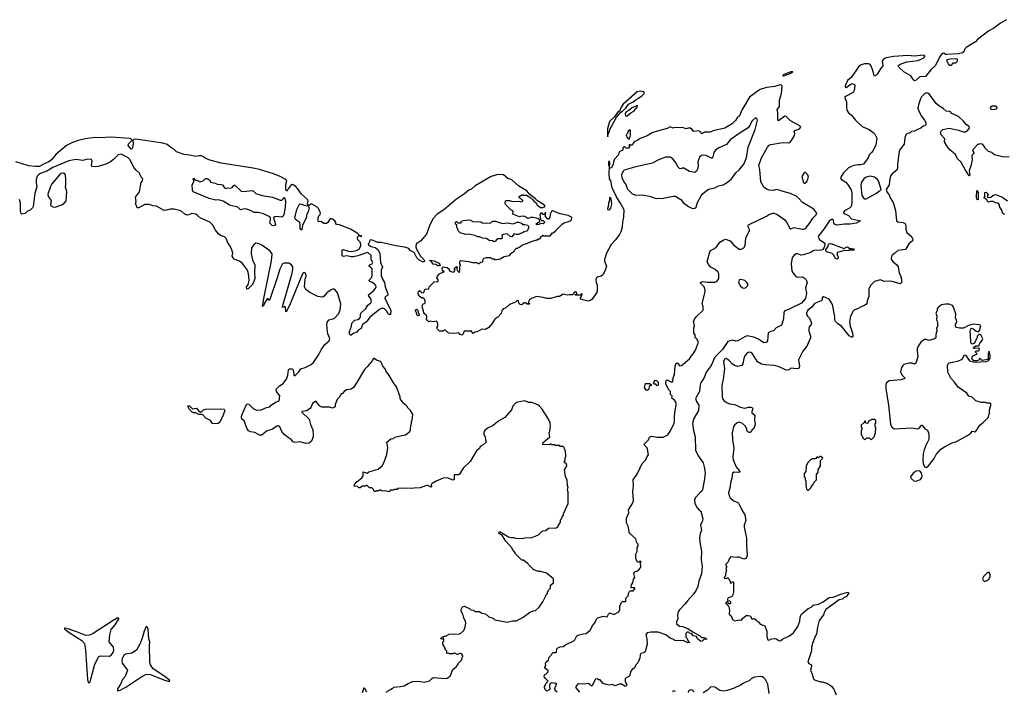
# Model space of a CAD drawing. Extents: x 2220520 to 2384350, y 721165 to 893491.
# Tile 312 of 315: x 2354455 to 2367262, y 866721 to 875465. Entities that reach past the tile are written whole.
import ezdxf

# ---------------------------------------------------------------- set-up
doc = ezdxf.new("R2010")
doc.units = 0

msp = doc.modelspace()

# ---------------------------------------------------------------- linework, layer by layer
at = {"layer": '0CON20XD'}
for points in [[(2367292, 875465), (2367211, 875419), (2367125, 875354), (2367060, 875320), (2366915, 875205), (2366887, 875175), (2366765, 875102), (2366749, 875085), (2366734, 875045), (2366718, 875032), (2366665, 875020), (2366515, 875010), (2366495, 875013), (2366475, 875027), (2366454, 875025), (2366423, 874987), (2366365, 874868), (2366306, 874814), (2366236, 874725), (2366165, 874721), (2366115, 874679), (2366095, 874670), (2366071, 874695), (2366046, 874736), (2365954, 874784), (2365888, 874845), (2365880, 874865), (2365905, 874887), (2365995, 874914), (2366140, 874935), (2366215, 874968), (2366228, 874985), (2366228, 874995), (2366211, 875001), (2366095, 874990), (2366005, 874998), (2365826, 874984), (2365725, 874968), (2365694, 874956), (2365672, 874925), (2365681, 874865), (2365660, 874840), (2365610, 874755), (2365585, 874732), (2365575, 874731), (2365568, 874738), (2365549, 874815), (2365525, 874870), (2365514, 874884), (2365495, 874892), (2365445, 874892), (2365401, 874879), (2365367, 874853), (2365331, 874799), (2365269, 874711), (2365223, 874675), (2365190, 874605), (2365192, 874585), (2365205, 874584), (2365265, 874627), (2365285, 874633), (2365313, 874623), (2365319, 874609), (2365310, 874545), (2365295, 874517), (2365205, 874471), (2365188, 874455), (2365191, 874435), (2365211, 874395), (2365207, 874337), (2365214, 874285), (2365235, 874253), (2365275, 874221), (2365325, 874158), (2365415, 874076), (2365505, 874036), (2365558, 873995), (2365576, 873975), (2365604, 873924), (2365592, 873835), (2365556, 873764), (2365536, 873734), (2365503, 873707), (2365491, 873665), (2365430, 873585), (2365395, 873576), (2365355, 873577), (2365305, 873566), (2365236, 873535), (2365171, 873469), (2365138, 873425), (2365131, 873405), (2365142, 873385), (2365199, 873349), (2365222, 873325), (2365269, 873249), (2365278, 873212), (2365279, 873075), (2365268, 873035), (2365248, 873012), (2365181, 872975), (2365168, 872955), (2365170, 872945), (2365235, 872914), (2365274, 872874), (2365390, 872845), (2365335, 872818), (2365255, 872803), (2365185, 872803), (2365085, 872792), (2365053, 872805), (2365046, 872815), (2365040, 872855), (2365028, 872865), (2365012, 872865), (2364985, 872844), (2364915, 872737), (2364848, 872655), (2364842, 872635), (2364856, 872605), (2364927, 872555), (2364922, 872515), (2364904, 872475), (2364875, 872465), (2364785, 872458), (2364735, 872431), (2364645, 872405), (2364615, 872401), (2364575, 872416), (2364555, 872416), (2364534, 872405), (2364503, 872367), (2364488, 872285), (2364500, 872190), (2364527, 872147), (2364551, 872121), (2364575, 872114), (2364636, 872116), (2364662, 872102), (2364685, 872077), (2364698, 872045), (2364678, 871972), (2364690, 871905), (2364674, 871836), (2364626, 871775), (2364455, 871694), (2364409, 871675), (2364393, 871657), (2364391, 871569), (2364362, 871488), (2364295, 871454), (2364260, 871415), (2364225, 871407), (2364192, 871388), (2364183, 871285), (2364165, 871264), (2364135, 871258), (2364065, 871306), (2364005, 871330), (2363915, 871350), (2363885, 871338), (2363795, 871284), (2363770, 871280), (2363725, 871294), (2363664, 871276), (2363595, 871171), (2363497, 871073), (2363447, 870963), (2363386, 870875), (2363355, 870792), (2363315, 870740), (2363304, 870706), (2363297, 870623), (2363247, 870535), (2363258, 870495), (2363288, 870448), (2363284, 870375), (2363224, 870275), (2363207, 870207), (2363218, 870115), (2363240, 870035), (2363245, 869862), (2363278, 869788), (2363344, 869695), (2363360, 869645), (2363370, 869570), (2363364, 869486), (2363337, 869343), (2363326, 869325), (2363305, 869310), (2363245, 869246), (2363232, 869215), (2363237, 869165), (2363265, 869109), (2363295, 869076), (2363313, 869065), (2363342, 868965), (2363338, 868942), (2363312, 868885), (2363324, 868815), (2363305, 868775), (2363297, 868715), (2363304, 868635), (2363322, 868545), (2363320, 868435), (2363331, 868345), (2363325, 868250), (2363289, 868155), (2363277, 868085), (2363255, 868039), (2363215, 867982), (2363139, 867901), (2363105, 867854), (2363036, 867784), (2363019, 867755), (2363012, 867715), (2363017, 867665), (2363000, 867625), (2363000, 867600), (2363035, 867570), (2363075, 867563), (2363145, 867537), (2363215, 867490), (2363295, 867447), (2363325, 867420), (2363355, 867422), (2363385, 867408), (2363390, 867395), (2363375, 867400), (2363353, 867397), (2363330, 867375), (2363315, 867372), (2363272, 867405), (2363257, 867437), (2363215, 867442), (2363198, 867468), (2363168, 867478), (2363155, 867490), (2363135, 867490), (2363120, 867475), (2363120, 867425), (2363138, 867408), (2363150, 867375), (2363170, 867355), (2363146, 867354), (2363085, 867381), (2362995, 867378), (2362975, 867383), (2362951, 867401), (2362917, 867415), (2362858, 867458), (2362760, 867490), (2362665, 867491), (2362616, 867484), (2362600, 867455), (2362612, 867405), (2362616, 867335), (2362592, 867235), (2362575, 867221), (2362532, 867215), (2362524, 867196), (2362522, 867155), (2362497, 867093), (2362468, 867065), (2362452, 867025), (2362420, 867005)], [(2366565, 874870), (2366555, 874870), (2366535, 874890), (2366515, 874930), (2366518, 874945), (2366555, 874956), (2366625, 874960), (2366650, 874955), (2366648, 874922), (2366625, 874900), (2366592, 874898), (2366565, 874870)], [(2364395, 874734), (2364477, 874765), (2364512, 874785), (2364483, 874785), (2364407, 874755), (2364384, 874745), (2364383, 874735), (2364395, 874734)], [(2361445, 866710), (2361422, 866732), (2361420, 866755), (2361410, 866765), (2361427, 866783), (2361432, 866808), (2361440, 866815), (2361425, 866830), (2361418, 866822), (2361375, 866830), (2361357, 866823), (2361348, 866795), (2361350, 866745), (2361312, 866722), (2361290, 866745), (2361290, 866755), (2361280, 866765), (2361280, 866785), (2361290, 866795), (2361302, 866828), (2361330, 866855), (2361300, 866885), (2361280, 866895), (2361278, 866925), (2361285, 866940), (2361300, 866945), (2361317, 866963), (2361328, 866975), (2361328, 866988), (2361280, 867025), (2361300, 867055), (2361292, 867085), (2361302, 867105), (2361333, 867127), (2361344, 867165), (2361368, 867192), (2361375, 867208), (2361395, 867228), (2361433, 867227), (2361438, 867232), (2361442, 867275), (2361453, 867287), (2361485, 867300), (2361526, 867304), (2361555, 867327), (2361661, 867379), (2361677, 867393), (2361703, 867445), (2361715, 867452), (2361785, 867470), (2361825, 867473), (2361874, 867516), (2361905, 867575), (2361946, 867624), (2361955, 867658), (2361975, 867678), (2362045, 867698), (2362095, 867690), (2362112, 867725), (2362125, 867737), (2362145, 867737), (2362185, 867722), (2362246, 867754), (2362263, 867785), (2362263, 867825), (2362277, 867873), (2362295, 867890), (2362338, 867892), (2362340, 867935), (2362370, 867965), (2362373, 867995), (2362385, 868020), (2362395, 868030), (2362435, 868030), (2362458, 868055), (2362455, 868070), (2362415, 868070), (2362410, 868075), (2362414, 868106), (2362432, 868135), (2362438, 868182), (2362458, 868205), (2362442, 868255), (2362450, 868275), (2362492, 868288), (2362510, 868305), (2362532, 868338), (2362530, 868395), (2362540, 868405), (2362525, 868420), (2362508, 868402), (2362495, 868400), (2362468, 868445), (2362470, 868505), (2362488, 868542), (2362487, 868593), (2362500, 868615), (2362500, 868635), (2362483, 868655), (2362468, 868708), (2362385, 868782), (2362370, 868870), (2362348, 868915), (2362349, 868975), (2362376, 869045), (2362372, 869085), (2362425, 869165), (2362438, 869202), (2362431, 869325), (2362437, 869395), (2362434, 869475), (2362492, 869555), (2362553, 869685), (2362598, 869735), (2362615, 869780), (2362632, 869798), (2362622, 869875), (2362612, 869895), (2362574, 869936), (2362633, 869997), (2362649, 870031), (2362675, 870041), (2362745, 870029), (2362825, 870030), (2362885, 870059), (2362917, 870103), (2362967, 870213), (2362974, 870246), (2362972, 870305), (2362980, 870375), (2362994, 870445), (2362992, 870475), (2362970, 870510), (2362938, 870538), (2362940, 870565), (2362920, 870585), (2362920, 870625), (2362900, 870645), (2362863, 870713), (2362858, 870725), (2362858, 870752), (2362863, 870767), (2362875, 870778), (2362935, 870747), (2362952, 870755), (2362954, 870804), (2362972, 870845), (2362979, 870955), (2362993, 870995), (2363015, 870994), (2363037, 870957), (2363065, 870965), (2363169, 871051), (2363187, 871085), (2363216, 871114), (2363247, 871163), (2363284, 871265), (2363260, 871315), (2363242, 871325), (2363242, 871362), (2363223, 871385), (2363222, 871455), (2363230, 871475), (2363227, 871505), (2363218, 871535), (2363232, 871565), (2363252, 871595), (2363343, 871685), (2363343, 871725), (2363330, 871770), (2363368, 871905), (2363373, 871945), (2363358, 871985), (2363310, 872035), (2363312, 872045), (2363335, 872058), (2363395, 872048), (2363495, 872046), (2363525, 872060), (2363548, 872095), (2363548, 872155), (2363535, 872184), (2363501, 872211), (2363445, 872241), (2363415, 872277), (2363397, 872315), (2363434, 872455), (2363515, 872499), (2363563, 872567), (2363615, 872601), (2363635, 872606), (2363695, 872586), (2363745, 872530), (2363815, 872478), (2363845, 872477), (2363875, 872496), (2363890, 872525), (2363901, 872625), (2363946, 872716), (2363946, 872735), (2363926, 872775), (2363935, 872793), (2364168, 872905), (2364195, 872926), (2364245, 872944), (2364266, 872946), (2364305, 872934), (2364405, 872859), (2364430, 872830), (2364475, 872744), (2364485, 872740), (2364525, 872759), (2364635, 872736), (2364655, 872738), (2364675, 872748), (2364736, 872825), (2364771, 872879), (2364816, 872925), (2364823, 872945), (2364785, 872997), (2364636, 873085), (2364591, 873135), (2364562, 873162), (2364481, 873201), (2364385, 873226), (2364335, 873246), (2364295, 873252), (2364255, 873241), (2364205, 873247), (2364176, 873256), (2364132, 873285), (2364097, 873355), (2364081, 873515), (2364069, 873565), (2364103, 873667), (2364180, 873805), (2364205, 873830), (2364225, 873839), (2364376, 873864), (2364455, 873862), (2364473, 873867), (2364495, 873891), (2364532, 873955), (2364537, 873985), (2364530, 874015), (2364536, 874024), (2364596, 874045), (2364616, 874065), (2364603, 874083), (2364480, 874150), (2364424, 874204), (2364405, 874209), (2364325, 874148), (2364314, 874155), (2364316, 874255), (2364309, 874295), (2364336, 874334), (2364338, 874415), (2364362, 874505), (2364373, 874605), (2364363, 874614), (2364345, 874616), (2364275, 874594), (2364167, 874583), (2364086, 874554), (2364048, 874532), (2363946, 874455), (2363853, 874297), (2363817, 874213), (2363786, 874185), (2363765, 874151), (2363720, 874110), (2363625, 874054), (2363475, 874019), (2363435, 874001), (2363361, 873999), (2363335, 873982), (2363325, 873982), (2363310, 873995), (2363305, 874010), (2363285, 874018), (2363218, 874008), (2363200, 874035), (2363165, 874058), (2363125, 874042), (2363075, 874062), (2363055, 874058), (2362975, 874062), (2362955, 874053), (2362915, 874070), (2362875, 874047), (2362765, 874020), (2362680, 873990), (2362618, 873952), (2362525, 873920), (2362495, 873897), (2362447, 873873), (2362415, 873830), (2362395, 873830), (2362385, 873840), (2362380, 873825), (2362390, 873815), (2362375, 873792), (2362343, 873793), (2362325, 873810), (2362315, 873810), (2362300, 873795), (2362300, 873765), (2362254, 873746), (2362243, 873705), (2362193, 873647), (2362178, 873612), (2362176, 873585), (2362152, 873535), (2362135, 873530), (2362128, 873538), (2362131, 873605), (2362125, 873620), (2362115, 873620), (2362114, 873575), (2362122, 873555), (2362118, 873465), (2362124, 873395), (2362138, 873368), (2362156, 873275), (2362208, 873178), (2362219, 873149), (2362275, 873065), (2362312, 872995), (2362308, 872895), (2362296, 872835), (2362291, 872765), (2362274, 872705), (2362255, 872670), (2362201, 872595), (2362150, 872540), (2362088, 872425), (2362060, 872345), (2362062, 872322), (2362086, 872255), (2362065, 872192), (2362038, 872145), (2362018, 872125), (2361969, 872111), (2361957, 872103), (2361947, 872085), (2361951, 872045), (2361966, 872015), (2361968, 871945), (2361961, 871915), (2361898, 871822), (2361875, 871807), (2361845, 871800), (2361750, 871825), (2361750, 871845), (2361768, 871875), (2361770, 871895), (2361765, 871900), (2361745, 871880), (2361685, 871880), (2361682, 871888), (2361700, 871895), (2361698, 871918), (2361685, 871920), (2361670, 871915), (2361660, 871905), (2361658, 871892), (2361647, 871883), (2361605, 871882), (2361575, 871880), (2361525, 871890), (2361475, 871863), (2361445, 871860), (2361365, 871834), (2361305, 871834), (2361265, 871850), (2361175, 871862), (2361113, 871837), (2361084, 871816), (2361070, 871785), (2361088, 871768), (2361085, 871760), (2361055, 871760), (2361035, 871780), (2361015, 871780), (2360985, 871752), (2360965, 871758), (2360948, 871775), (2360943, 871803), (2360925, 871807), (2360904, 871786), (2360827, 871755), (2360775, 871710), (2360745, 871702), (2360727, 871675), (2360718, 871642), (2360675, 871592), (2360635, 871568), (2360597, 871505), (2360555, 871458), (2360515, 871431), (2360465, 871438), (2360407, 871403), (2360373, 871397), (2360355, 871380), (2360330, 871405), (2360325, 871420), (2360318, 871412), (2360285, 871408), (2360235, 871410), (2360218, 871365), (2360205, 871360), (2360185, 871368), (2360165, 871390), (2360145, 871382), (2360082, 871378), (2360043, 871383), (2360023, 871393), (2359995, 871422), (2359978, 871422), (2359962, 871408), (2359915, 871408), (2359888, 871435), (2359880, 871455), (2359892, 871475), (2359893, 871505)], [(2362105, 873940), (2362111, 873979), (2362126, 874004), (2362133, 874035), (2362216, 874194), (2362275, 874262), (2362296, 874274), (2362338, 874312), (2362375, 874363), (2362436, 874394), (2362473, 874427), (2362505, 874442), (2362548, 874475), (2362576, 874504), (2362579, 874525), (2362525, 874535), (2362485, 874524), (2362306, 874365), (2362275, 874317), (2362260, 874280), (2362232, 874258), (2362186, 874194), (2362125, 874138), (2362102, 874042), (2362100, 873955), (2362105, 873940)], [(2367325, 873679), (2367255, 873673), (2367135, 873707), (2367111, 873721), (2367100, 873735), (2367055, 873750), (2367010, 873795), (2367010, 873805), (2366980, 873845), (2366935, 873850), (2366925, 873840), (2366915, 873840), (2366850, 873765), (2366852, 873752), (2366867, 873737), (2366868, 873725), (2366840, 873695), (2366842, 873645), (2366830, 873575), (2366806, 873496), (2366812, 873445), (2366805, 873433), (2366755, 873506), (2366696, 873616), (2366652, 873652), (2366625, 873708), (2366551, 873771), (2366512, 873822), (2366483, 873875), (2366488, 873915), (2366440, 873965), (2366433, 873995), (2366440, 874015), (2366462, 874035), (2366545, 874053), (2366665, 874028), (2366725, 874007), (2366755, 874007), (2366787, 874025), (2366810, 874055), (2366806, 874075), (2366768, 874095), (2366733, 874143), (2366668, 874205), (2366580, 874245), (2366558, 874268), (2366505, 874274), (2366468, 874308), (2366412, 874342), (2366375, 874374), (2366282, 874502), (2366255, 874511), (2366225, 874501), (2366185, 874460), (2366171, 874435), (2366144, 874355), (2366139, 874315), (2366146, 874286), (2366182, 874212), (2366225, 874158), (2366242, 874125), (2366242, 874098), (2366228, 874082), (2366205, 874080), (2366176, 874054), (2366133, 874037), (2366095, 874012), (2366055, 874008), (2366037, 873993), (2365995, 873978), (2365982, 873965), (2365966, 873925), (2365961, 873845), (2365912, 873785), (2365896, 873754), (2365873, 873583), (2365872, 873532), (2365865, 873505), (2365803, 873457), (2365787, 873435), (2365774, 873395), (2365762, 873315), (2365727, 873255), (2365740, 873215), (2365766, 873185), (2365779, 873145), (2365815, 873085), (2365845, 872980), (2365858, 872848), (2365875, 872832), (2365942, 872825), (2365967, 872815), (2365981, 872791), (2365983, 872735), (2365993, 872693), (2366050, 872645), (2366067, 872615), (2366070, 872595), (2366068, 872585), (2366022, 872545), (2365978, 872472), (2365875, 872461), (2365835, 872419), (2365805, 872399), (2365795, 872380), (2365791, 872355), (2365798, 872335), (2365814, 872314), (2365863, 872273), (2365879, 872249), (2365894, 872166), (2365911, 872135), (2365924, 872085), (2365924, 872045), (2365905, 872027), (2365805, 872056), (2365755, 872061), (2365705, 872058), (2365645, 872078), (2365574, 872055), (2365522, 872005), (2365501, 871955), (2365498, 871862), (2365477, 871805), (2365472, 871765), (2365445, 871744), (2365407, 871733), (2365360, 871705), (2365310, 871685), (2365295, 871670), (2365263, 871605), (2365246, 871535), (2365257, 871475), (2365287, 871385), (2365292, 871345), (2365285, 871330), (2365275, 871330), (2365245, 871350), (2365146, 871476), (2365095, 871506), (2365064, 871535), (2365056, 871555), (2365056, 871595), (2365037, 871715)], [(2362345, 874208), (2362355, 874212), (2362405, 874252), (2362445, 874273), (2362488, 874325), (2362490, 874345), (2362485, 874348), (2362412, 874315), (2362379, 874281), (2362341, 874259), (2362331, 874239), (2362333, 874213), (2362345, 874208)], [(2367125, 874297), (2367155, 874304), (2367170, 874315), (2367165, 874328), (2367145, 874337), (2367105, 874337), (2367082, 874325), (2367078, 874315), (2367088, 874298), (2367125, 874297)], [(2363205, 873008), (2363235, 873012), (2363252, 873025), (2363271, 873085), (2363317, 873173), (2363339, 873201), (2363415, 873257), (2363495, 873278), (2363545, 873302), (2363605, 873314), (2363662, 873348), (2363713, 873395), (2363771, 873469), (2363815, 873510), (2363874, 873585), (2363909, 873665), (2363932, 873805), (2364021, 874035), (2364050, 874155), (2364042, 874175), (2364025, 874188), (2363979, 874145), (2363953, 874087), (2363931, 874059), (2363826, 873994), (2363695, 873899), (2363649, 873841), (2363547, 873795), (2363506, 873765), (2363483, 873735), (2363465, 873662), (2363455, 873660), (2363385, 873697), (2363355, 873702), (2363325, 873695), (2363296, 873675), (2363276, 873616), (2363278, 873565), (2363270, 873520), (2363257, 873493), (2363235, 873476), (2363165, 873489), (2363085, 873536), (2363055, 873524), (2363035, 873526), (2363015, 873549), (2362994, 873595), (2362950, 873655), (2362915, 873675), (2362855, 873673), (2362755, 873634), (2362685, 873596), (2362469, 873551), (2362316, 873505), (2362303, 873495), (2362281, 873445), (2362285, 873410), (2362312, 873355), (2362338, 873318), (2362359, 873259), (2362415, 873201), (2362465, 873182), (2362545, 873184), (2362645, 873168), (2362735, 873138), (2362825, 873140), (2362955, 873166), (2362985, 873166), (2363055, 873124), (2363085, 873083), (2363152, 873035), (2363205, 873008)], [(2359893, 871505), (2359885, 871530), (2359875, 871540), (2359835, 871532), (2359795, 871540), (2359775, 871532), (2359753, 871553), (2359748, 871565), (2359752, 871605), (2359746, 871616), (2359710, 871645), (2359707, 871675), (2359689, 871725), (2359697, 871763), (2359730, 871775), (2359730, 871805), (2359722, 871825), (2359698, 871848), (2359685, 871840), (2359663, 871855), (2359643, 871885), (2359640, 871905), (2359642, 871925), (2359655, 871938), (2359684, 871914), (2359705, 871910), (2359715, 871920), (2359721, 871949), (2359735, 871958), (2359778, 871962), (2359782, 871988), (2359845, 872050), (2359900, 872055), (2359897, 872077), (2359882, 872105), (2359890, 872125), (2359915, 872158), (2359980, 872185), (2359962, 872192), (2359953, 872203), (2359952, 872235), (2359962, 872248), (2360015, 872240), (2360040, 872215), (2360040, 872205), (2360052, 872192), (2360095, 872180), (2360106, 872184), (2360120, 872205), (2360110, 872215), (2360112, 872228), (2360132, 872248), (2360145, 872250), (2360150, 872245), (2360140, 872235), (2360140, 872215), (2360155, 872190), (2360165, 872180), (2360175, 872180), (2360182, 872195), (2360180, 872255), (2360190, 872265), (2360190, 872275), (2360180, 872285), (2360180, 872315), (2360195, 872330), (2360295, 872318), (2360345, 872302), (2360402, 872302), (2360415, 872290), (2360425, 872290), (2360455, 872310), (2360478, 872312), (2360482, 872348), (2360495, 872360), (2360525, 872370), (2360577, 872367), (2360605, 872350), (2360625, 872350), (2360635, 872340), (2360705, 872350), (2360755, 872380), (2360827, 872393), (2360855, 872430), (2360867, 872433), (2360888, 872452), (2360890, 872465), (2360915, 872490), (2360935, 872490), (2360945, 872500), (2360958, 872502), (2360985, 872530), (2361060, 872555), (2361135, 872588), (2361167, 872593), (2361175, 872600), (2361195, 872600), (2361205, 872610), (2361215, 872610), (2361228, 872622), (2361230, 872635), (2361253, 872657), (2361265, 872660), (2361275, 872650), (2361355, 872650), (2361385, 872690), (2361395, 872690), (2361429, 872721), (2361515, 872808), (2361535, 872820), (2361618, 872845), (2361631, 872859), (2361637, 872887), (2361632, 872895), (2361588, 872915), (2361487, 872937), (2361385, 872976), (2361372, 872968), (2361354, 872935), (2361352, 872888), (2361335, 872870), (2361325, 872870), (2361293, 872903), (2361295, 872960), (2361288, 872942), (2361275, 872930), (2361265, 872930), (2361245, 872950), (2361234, 872946), (2361221, 872929), (2361230, 872865), (2361242, 872852), (2361265, 872850), (2361280, 872835), (2361280, 872825), (2361262, 872808), (2361225, 872810), (2361212, 872798), (2361183, 872793), (2361170, 872805), (2361194, 872826), (2361220, 872835), (2361218, 872858), (2361195, 872878), (2361135, 872890), (2361105, 872889), (2361065, 872878), (2361025, 872901), (2360985, 872907), (2360958, 872898), (2360870, 872935), (2360872, 872965), (2360868, 872975), (2360845, 872988), (2360778, 873055), (2360768, 873075), (2360772, 873105), (2360788, 873112), (2360825, 873113), (2360865, 873100), (2360945, 873102), (2360987, 873093), (2361000, 873105), (2361000, 873115), (2360985, 873120), (2360968, 873138), (2360955, 873140), (2360950, 873165), (2360995, 873190), (2361005, 873182), (2361045, 873179), (2361103, 873145), (2361126, 873125), (2361141, 873101), (2361175, 873078), (2361182, 873055), (2361230, 873020), (2361265, 873018), (2361288, 873035), (2361275, 873055), (2361188, 873108), (2361165, 873134), (2361089, 873189), (2361053, 873235), (2360949, 873299), (2360855, 873378), (2360805, 873398), (2360746, 873445), (2360675, 873449), (2360589, 873425), (2360378, 873302), (2360330, 873260), (2360295, 873245), (2360241, 873199), (2360135, 873130), (2359970, 872990), (2359885, 872932), (2359835, 872878), (2359789, 872795), (2359747, 872673), (2359669, 872581), (2359613, 872545), (2359608, 872508), (2359615, 872476), (2359670, 872385), (2359710, 872345), (2359720, 872325), (2359718, 872312), (2359695, 872313), (2359645, 872337), (2359619, 872365), (2359584, 872435), (2359535, 872460), (2359515, 872488), (2359465, 872503), (2359349, 872519), (2359155, 872564), (2359115, 872566), (2359031, 872599), (2359010, 872595), (2359000, 872561), (2358987, 872545), (2358990, 872535), (2359025, 872511), (2359077, 872497), (2359114, 872474), (2359141, 872425), (2359149, 872305), (2359174, 872245), (2359157, 872203), (2359155, 872135), (2359173, 872085), (2359198, 872045), (2359209, 871985), (2359244, 871895), (2359239, 871875), (2359208, 871855), (2359203, 871835), (2359284, 871684), (2359277, 871625), (2359265, 871622), (2359245, 871638), (2359229, 871669), (2359201, 871701), (2359175, 871709), (2359135, 871692), (2359010, 871590), (2358965, 871532), (2358915, 871498), (2358895, 871446), (2358856, 871424), (2358840, 871395), (2358792, 871378), (2358765, 871358), (2358755, 871360), (2358744, 871375), (2358744, 871404), (2358770, 871475), (2358774, 871515), (2358815, 871551), (2358855, 871561), (2358877, 871573), (2358887, 871593), (2358887, 871625), (2358894, 871646), (2358956, 871704), (2358985, 871749), (2359021, 871779), (2359031, 871795), (2359023, 871833), (2358997, 871865), (2358990, 871885), (2359055, 871934), (2359084, 871966), (2359091, 871985), (2359088, 872005), (2359079, 872015), (2359045, 872042), (2359008, 872055), (2359000, 872065), (2359002, 872075), (2359034, 872115), (2359040, 872135), (2359040, 872220), (2359027, 872235), (2359000, 872255), (2358999, 872265), (2359013, 872277), (2359038, 872285), (2359048, 872305), (2359028, 872345), (2359025, 872395), (2358985, 872432), (2358965, 872431), (2358855, 872391), (2358795, 872377), (2358765, 872376), (2358709, 872389), (2358664, 872384), (2358650, 872390), (2358650, 872465), (2358660, 872475), (2358732, 872452), (2358765, 872448), (2358835, 872460), (2358875, 872481), (2358891, 872525), (2358886, 872565), (2358855, 872599), (2358848, 872625), (2358855, 872643), (2358865, 872651), (2358884, 872654), (2358895, 872640), (2358906, 872645), (2358884, 872654), (2358877, 872657), (2358846, 872685), (2358757, 872737), (2358615, 872796), (2358578, 872798), (2358568, 872805), (2358569, 872825), (2358556, 872845), (2358525, 872869), (2358493, 872877), (2358465, 872825), (2358445, 872811), (2358412, 872812), (2358375, 872838), (2358342, 872832), (2358336, 872846), (2358336, 872886), (2358345, 872910), (2358362, 872928), (2358366, 872945), (2358364, 872965), (2358339, 873009), (2358319, 873029), (2358255, 873064), (2358245, 873064), (2358225, 873049), (2358205, 873050), (2358198, 873068), (2358209, 873105), (2358199, 873125), (2358122, 873192), (2358069, 873269), (2358045, 873293), (2358005, 873318), (2357984, 873316), (2357948, 873265), (2357935, 873238), (2357925, 873232), (2357918, 873258), (2357915, 873325), (2357931, 873365), (2357915, 873385), (2357845, 873425), (2357770, 873455), (2357575, 873514), (2357490, 873530), (2357075, 873596), (2356915, 873641), (2356865, 873665), (2356839, 873685), (2356815, 873692), (2356787, 873693), (2356745, 873685), (2356665, 873703), (2356595, 873709), (2356495, 873743), (2356459, 873779), (2356421, 873801), (2356375, 873840), (2356315, 873859), (2355965, 873909), (2355940, 873905), (2355928, 873892), (2355930, 873855), (2355921, 873795), (2355915, 873781), (2355905, 873780), (2355866, 873825), (2355871, 873849), (2355920, 873895), (2355902, 873915), (2355885, 873920), (2355645, 873935), (2355495, 873927), (2355435, 873929), (2355305, 873913), (2355215, 873892), (2355142, 873868), (2355065, 873826), (2354925, 873709), (2354868, 873642), (2354834, 873615), (2354775, 873590), (2354715, 873554), (2354662, 873555), (2354571, 873561), (2354405, 873614)], [(2362385, 873910), (2362400, 873965), (2362400, 874025), (2362395, 874028), (2362385, 874028), (2362368, 874015), (2362360, 873985), (2362342, 873965), (2362355, 873930), (2362385, 873910)], [(2360107, 869495), (2360105, 869480), (2360095, 869472), (2360015, 869502), (2359963, 869497), (2359870, 869455), (2359820, 869425), (2359808, 869412), (2359810, 869385), (2359805, 869380), (2359765, 869402), (2359745, 869402), (2359665, 869370), (2359585, 869368), (2359555, 869360), (2359415, 869368), (2359375, 869360), (2359365, 869350), (2359325, 869350), (2359315, 869340), (2359275, 869340), (2359265, 869320), (2359205, 869332), (2359168, 869328), (2359155, 869340), (2359135, 869340), (2359125, 869330), (2359095, 869330), (2359087, 869323), (2359073, 869323), (2359062, 869332), (2359058, 869348), (2359035, 869370), (2359005, 869370), (2358975, 869400), (2358965, 869400), (2358955, 869390), (2358915, 869390), (2358885, 869370), (2358865, 869372), (2358848, 869388), (2358805, 869393), (2358809, 869415), (2358840, 869450), (2358905, 869501), (2358924, 869525), (2358922, 869578), (2358975, 869560), (2358995, 869578), (2359118, 869615), (2359168, 869655), (2359192, 869695), (2359232, 869805), (2359242, 869895), (2359232, 869965), (2359283, 870007), (2359315, 870012), (2359335, 870028), (2359405, 870048), (2359475, 870062), (2359530, 870105), (2359538, 870125), (2359542, 870185), (2359552, 870205), (2359552, 870235), (2359562, 870255), (2359568, 870325), (2359539, 870379), (2359500, 870415), (2359498, 870425), (2359476, 870446), (2359440, 870475), (2359435, 870490), (2359415, 870510), (2359402, 870535), (2359402, 870555), (2359358, 870685), (2359324, 870724), (2359248, 870855), (2359222, 870885), (2359208, 870918), (2359178, 870955), (2359158, 871005), (2359146, 871016), (2359095, 871033), (2359067, 871055), (2359055, 871052), (2359038, 871022), (2358976, 870944), (2358940, 870910), (2358845, 870749), (2358795, 870678), (2358765, 870656), (2358705, 870646), (2358677, 870625), (2358655, 870597), (2358634, 870586), (2358610, 870545), (2358585, 870522), (2358557, 870457), (2358558, 870425), (2358525, 870407), (2358485, 870420), (2358385, 870420), (2358360, 870435), (2358305, 870498), (2358265, 870468), (2358244, 870416), (2358232, 870405), (2358185, 870374), (2358123, 870365), (2358124, 870355), (2358219, 870265), (2358239, 870195), (2358268, 870125), (2358274, 870055), (2358271, 870035), (2358252, 869978), (2358220, 869950), (2358175, 869946), (2358105, 869969), (2358035, 869962), (2358017, 869967), (2357985, 870001), (2357945, 870025), (2357889, 870069), (2357863, 870105), (2357839, 870165), (2357818, 870178), (2357799, 870171), (2357745, 870134), (2357665, 870109), (2357605, 870058), (2357576, 870056), (2357515, 870089), (2357458, 870098), (2357432, 870112), (2357410, 870145), (2357375, 870242), (2357346, 870266), (2357339, 870295), (2357343, 870315), (2357404, 870455), (2357415, 870462), (2357435, 870459), (2357493, 870403), (2357535, 870381), (2357598, 870385), (2357665, 870416), (2357710, 870425), (2357728, 870445), (2357784, 870486), (2357828, 870502), (2357839, 870569), (2357797, 870625), (2357793, 870655), (2357835, 870697), (2357882, 870728), (2357926, 870784), (2357942, 870835), (2357950, 870905), (2357965, 870920), (2358005, 870920), (2358018, 870895), (2358020, 870835), (2358035, 870830), (2358085, 870880), (2358112, 870918), (2358167, 870935), (2358245, 870976), (2358275, 871004), (2358346, 871105), (2358380, 871175), (2358425, 871235), (2358482, 871285), (2358488, 871315), (2358464, 871375), (2358454, 871445), (2358451, 871495), (2358455, 871524), (2358475, 871556), (2358546, 871574), (2358605, 871638), (2358625, 871688), (2358630, 871765), (2358590, 871910), (2358555, 871953), (2358535, 871960), (2358505, 871950), (2358451, 871909), (2358415, 871866), (2358395, 871851), (2358333, 871863), (2358228, 871915), (2358175, 871952), (2358158, 871988), (2358168, 872085), (2358180, 872125), (2358176, 872155), (2358155, 872172), (2358135, 872156), (2357975, 871766), (2357935, 871683), (2357925, 871667), (2357915, 871663), (2357912, 871725), (2357905, 871732), (2357875, 871720), (2357876, 871745), (2357997, 872165), (2358008, 872215), (2358007, 872247), (2357989, 872275), (2357955, 872293), (2357895, 872297), (2357875, 872288), (2357839, 872215), (2357802, 872105), (2357715, 871833), (2357705, 871813), (2357695, 871808), (2357685, 871830), (2357675, 871830), (2357640, 871775), (2357625, 871738), (2357615, 871730), (2357633, 871855), (2357730, 872325), (2357738, 872415), (2357728, 872435), (2357708, 872455), (2357605, 872531), (2357555, 872553), (2357525, 872554), (2357495, 872530), (2357471, 872495), (2357467, 872415), (2357485, 872340), (2357512, 872275), (2357509, 872175), (2357514, 872095), (2357498, 872042), (2357478, 872011), (2357425, 871960), (2357408, 871958), (2357406, 871985), (2357428, 872015), (2357441, 872075), (2357433, 872155), (2357417, 872205), (2357355, 872291), (2357315, 872321), (2357246, 872346), (2357230, 872365), (2357220, 872385), (2357228, 872425), (2357215, 872470), (2357190, 872525), (2357165, 872550), (2357140, 872615), (2357119, 872639), (2357067, 872657), (2357041, 872675), (2357002, 872725), (2356969, 872789), (2356928, 872828), (2356820, 872875), (2356788, 872895), (2356765, 872922), (2356745, 872933), (2356695, 872940), (2356657, 872923), (2356635, 872920), (2356603, 872935), (2356565, 872966), (2356535, 872979), (2356465, 872996), (2356414, 872996), (2356365, 872983), (2356335, 872982), (2356235, 873038), (2356185, 873042), (2356145, 873061), (2356085, 873059), (2356005, 873016), (2355982, 873015), (2355962, 873075), (2355968, 873095), (2355963, 873155), (2356012, 873225), (2356034, 873345), (2356051, 873369), (2356058, 873395), (2356034, 873414), (2356012, 873465), (2355970, 873505), (2355946, 873536), (2355886, 873645), (2355865, 873667), (2355836, 873685), (2355775, 873714), (2355735, 873707), (2355676, 873644), (2355635, 873613), (2355575, 873586), (2355475, 873552), (2355435, 873548), (2355395, 873552), (2355388, 873565), (2355396, 873625), (2355389, 873645), (2355335, 873649), (2355277, 873633), (2355185, 873646), (2355095, 873629), (2354885, 873542), (2354809, 873491), (2354725, 873464), (2354702, 873448), (2354683, 873427), (2354670, 873385), (2354668, 873335), (2354677, 873295), (2354667, 873245), (2354651, 873205), (2354631, 873035), (2354621, 873015), (2354595, 872989), (2354552, 872968), (2354525, 872941), (2354485, 872934), (2354471, 872945), (2354464, 872985), (2354464, 873075), (2354452, 873125)], [(2354915, 873024), (2355005, 873053), (2355040, 873080), (2355059, 873105), (2355068, 873225), (2355049, 873285), (2355057, 873315), (2355055, 873406), (2355045, 873453), (2355027, 873466), (2354995, 873462), (2354971, 873445), (2354873, 873327), (2354855, 873295), (2354822, 873195), (2354827, 873165), (2354863, 873113), (2354858, 873048), (2354885, 873029), (2354915, 873024)], [(2364665, 873332), (2364695, 873359), (2364717, 873415), (2364708, 873445), (2364675, 873477), (2364665, 873477), (2364655, 873468), (2364628, 873425), (2364650, 873345), (2364665, 873332)], [(2365445, 873131), (2365465, 873133), (2365600, 873205), (2365625, 873230), (2365652, 873245), (2365658, 873255), (2365625, 873366), (2365612, 873385), (2365575, 873416), (2365515, 873427), (2365467, 873413), (2365435, 873392), (2365401, 873339), (2365397, 873303), (2365410, 873180), (2365435, 873139), (2365445, 873131)], [(2357745, 872779), (2357707, 872815), (2357718, 872865), (2357716, 872885), (2357708, 872898), (2357626, 872936), (2357555, 872953), (2357503, 872955), (2357466, 872976), (2357395, 873001), (2357360, 873000), (2357325, 872988), (2357293, 873023), (2357185, 873049), (2357102, 873102), (2357041, 873121), (2357005, 873114), (2356920, 873135), (2356713, 873225), (2356701, 873245), (2356697, 873315), (2356720, 873355), (2356720, 873375), (2356712, 873385), (2356715, 873400), (2356732, 873382), (2356780, 873365), (2356795, 873352), (2356840, 873365), (2356873, 873397), (2356895, 873398), (2356928, 873375), (2356938, 873348), (2356997, 873337), (2357025, 873322), (2357075, 873320), (2357093, 873313), (2357117, 873275), (2357135, 873266), (2357167, 873277), (2357195, 873272), (2357218, 873282), (2357245, 873310), (2357255, 873310), (2357334, 873234), (2357365, 873230), (2357479, 873239), (2357495, 873232), (2357525, 873201), (2357610, 873175), (2357745, 873156), (2357845, 873116), (2357865, 873117), (2357886, 873135), (2357895, 873152), (2357900, 873150), (2357912, 873105), (2357910, 873025), (2357890, 872925), (2357880, 872905), (2357865, 872895), (2357795, 872904), (2357772, 872898), (2357756, 872885), (2357783, 872797), (2357775, 872784), (2357745, 872779)], [(2362125, 872990), (2362145, 873010), (2362158, 873065), (2362150, 873135), (2362125, 873150), (2362128, 873115), (2362115, 873078), (2362111, 873029), (2362100, 873005), (2362100, 872995), (2362125, 872990)], [(2366915, 873120), (2366905, 873130), (2366900, 873155), (2366905, 873240), (2366920, 873215), (2366920, 873125), (2366915, 873120)], [(2367265, 872930), (2367240, 872945), (2367232, 872975), (2367200, 873035), (2367198, 873055), (2367180, 873075), (2367145, 873080), (2367115, 873100), (2367085, 873100), (2367055, 873090), (2367040, 873105), (2367035, 873120), (2367000, 873145), (2367000, 873155), (2367010, 873165), (2367010, 873215), (2367025, 873220), (2367050, 873195), (2367040, 873165), (2367055, 873150), (2367087, 873153), (2367112, 873178), (2367145, 873190), (2367240, 873155), (2367260, 873135), (2367305, 873108)], [(2358115, 872727), (2358104, 872745), (2358104, 872805), (2358098, 872825), (2358045, 872859), (2358033, 872885), (2358061, 872995), (2358095, 873064), (2358105, 873067), (2358155, 873049), (2358205, 873040), (2358217, 873027), (2358219, 873015), (2358206, 872965), (2358192, 872935), (2358182, 872885), (2358132, 872785), (2358125, 872731), (2358115, 872727)], [(2360625, 872572), (2360605, 872588), (2360562, 872592), (2360525, 872616), (2360475, 872620), (2360436, 872636), (2360415, 872637), (2360374, 872654), (2360295, 872673), (2360255, 872668), (2360185, 872690), (2360160, 872715), (2360152, 872742), (2360140, 872755), (2360140, 872795), (2360122, 872802), (2360122, 872828), (2360135, 872838), (2360155, 872820), (2360195, 872820), (2360205, 872840), (2360228, 872852), (2360295, 872858), (2360320, 872855), (2360348, 872838), (2360455, 872832), (2360475, 872822), (2360525, 872818), (2360585, 872820), (2360605, 872840), (2360645, 872842), (2360735, 872812), (2360795, 872822), (2360875, 872808), (2360925, 872827), (2360945, 872828), (2360980, 872815), (2360995, 872798), (2361025, 872800), (2361065, 872790), (2361078, 872765), (2361055, 872713), (2361016, 872704), (2360995, 872688), (2360968, 872682), (2360943, 872667), (2360917, 872667), (2360885, 872678), (2360855, 872638), (2360835, 872642), (2360795, 872678), (2360745, 872669), (2360728, 872655), (2360732, 872635), (2360728, 872612), (2360675, 872610), (2360654, 872596), (2360645, 872582), (2360625, 872572)], [(2365085, 872348), (2365068, 872355), (2365042, 872402), (2365022, 872422), (2364955, 872444), (2364941, 872455), (2364940, 872475), (2364970, 872510), (2364975, 872546), (2365005, 872551), (2365165, 872489), (2365182, 872488), (2365200, 872505), (2365223, 872507), (2365255, 872480), (2365262, 872488), (2365275, 872488), (2365305, 872482), (2365312, 872475), (2365305, 872463), (2365245, 872463), (2365225, 872457), (2365179, 872461), (2365094, 872436), (2365087, 872425), (2365086, 872405), (2365099, 872375), (2365095, 872352), (2365085, 872348)], [(2359895, 872259), (2359866, 872276), (2359834, 872284), (2359805, 872320), (2359794, 872324), (2359790, 872335), (2359845, 872324), (2359905, 872293), (2359922, 872275), (2359915, 872262), (2359895, 872259)], [(2363885, 871968), (2363895, 871972), (2363927, 872005), (2363926, 872025), (2363914, 872045), (2363885, 872069), (2363835, 872083), (2363815, 872078), (2363804, 872045), (2363831, 871995), (2363855, 871976), (2363885, 871968)], [(2365037, 871715), (2365025, 871757), (2364985, 871827), (2364907, 871863), (2364894, 871845), (2364892, 871818), (2364880, 871805), (2364795, 871769), (2364758, 871722), (2364706, 871684), (2364687, 871645), (2364689, 871625), (2364700, 871605), (2364729, 871579), (2364754, 871515), (2364748, 871495), (2364723, 871467), (2364718, 871445), (2364720, 871415), (2364741, 871345), (2364740, 871325), (2364694, 871216), (2364642, 871148), (2364586, 871035), (2364596, 870955), (2364588, 870922), (2364565, 870919), (2364485, 870928), (2364464, 870906), (2364425, 870901), (2364325, 870948), (2364265, 870961), (2364155, 870970), (2364102, 870982), (2364050, 871010), (2363986, 871115), (2363965, 871132), (2363945, 871138), (2363915, 871129), (2363885, 871088), (2363872, 871055), (2363861, 870985), (2363847, 870965), (2363832, 870958), (2363795, 870952), (2363753, 870963), (2363723, 870983), (2363685, 871029), (2363645, 871052), (2363624, 871045), (2363609, 871015), (2363622, 870925), (2363605, 870785), (2363588, 870705), (2363590, 870555), (2363595, 870532), (2363615, 870507), (2363656, 870476), (2363690, 870465), (2363756, 870456), (2363825, 870421), (2363885, 870407), (2363935, 870420), (2363965, 870420), (2363985, 870410), (2363988, 870385), (2363978, 870365), (2363978, 870348), (2364017, 870317), (2364013, 870255), (2364022, 870195), (2364006, 870144), (2363984, 870126), (2363955, 870092), (2363945, 870090), (2363925, 870098), (2363914, 870114), (2363913, 870135), (2363897, 870175), (2363855, 870209), (2363815, 870224), (2363788, 870215), (2363754, 870186), (2363741, 870165), (2363722, 870085), (2363726, 869995), (2363742, 869885), (2363730, 869775), (2363734, 869735), (2363774, 869645), (2363821, 869585), (2363819, 869575), (2363809, 869571), (2363745, 869576), (2363725, 869562), (2363719, 869495), (2363699, 869435), (2363696, 869384), (2363676, 869305), (2363682, 869265), (2363695, 869241), (2363745, 869199), (2363795, 869180), (2363808, 869168), (2363857, 869065), (2363885, 869020), (2363900, 868945), (2363878, 868885), (2363877, 868857), (2363908, 868715), (2363910, 868625), (2363918, 868495), (2363910, 868465), (2363899, 868451), (2363875, 868440), (2363805, 868472), (2363785, 868462), (2363705, 868470), (2363683, 868447), (2363670, 868405), (2363640, 868375), (2363640, 868365), (2363650, 868355), (2363650, 868335), (2363640, 868325), (2363648, 868295), (2363640, 868275), (2363637, 868233), (2363620, 868195), (2363645, 868190), (2363655, 868200), (2363665, 868200), (2363680, 868185), (2363682, 868172), (2363698, 868158), (2363692, 868145), (2363705, 868130), (2363718, 868132), (2363725, 868150), (2363740, 868145), (2363740, 868015), (2363727, 867963), (2363715, 867950), (2363675, 867940), (2363660, 867925), (2363662, 867902), (2363688, 867898), (2363700, 867885), (2363700, 867865), (2363695, 867860), (2363672, 867862), (2363668, 867878), (2363655, 867890), (2363640, 867875), (2363640, 867865), (2363677, 867827), (2363688, 867775), (2363682, 867725), (2363695, 867710), (2363710, 867705), (2363728, 867655), (2363755, 867640), (2363815, 867652), (2363845, 867648), (2363862, 867675), (2363903, 867707), (2363925, 867710), (2363955, 867702), (2363980, 867665), (2364015, 867667), (2364034, 867644), (2364064, 867624), (2364086, 867596), (2364145, 867572), (2364172, 867505), (2364172, 867435), (2364185, 867390), (2364205, 867386), (2364235, 867406), (2364275, 867411), (2364295, 867406), (2364327, 867383), (2364345, 867378), (2364355, 867382), (2364381, 867405), (2364461, 867439), (2364518, 867482), (2364577, 867563), (2364602, 867635), (2364605, 867688), (2364620, 867720), (2364711, 867799), (2364753, 867815), (2364764, 867835), (2364775, 867842), (2364845, 867857), (2364905, 867887), (2364985, 867941), (2365035, 867946), (2365135, 867985), (2365225, 868012), (2365240, 868005), (2365211, 867955), (2365175, 867938), (2365155, 867919), (2365115, 867911), (2364941, 867785), (2364921, 867755), (2364908, 867715), (2364853, 867643), (2364830, 867555), (2364820, 867465), (2364796, 867425), (2364766, 867345), (2364754, 867295), (2364752, 867248), (2364706, 867105), (2364720, 867085), (2364756, 867065), (2364756, 867046), (2364740, 866995), (2364764, 866945), (2364780, 866885), (2364795, 866873), (2364870, 866845), (2364895, 866844), (2364964, 866824), (2365015, 866789), (2365045, 866749), (2365076, 866675)], [(2366255, 869638), (2366277, 869655), (2366348, 869752), (2366376, 869804), (2366435, 869872), (2366484, 869906), (2366585, 869957), (2366640, 869975), (2366775, 870048), (2366826, 870084), (2366845, 870110), (2366885, 870098), (2366944, 870186), (2366982, 870215), (2367055, 870290), (2367060, 870325), (2367070, 870335), (2367070, 870385), (2367086, 870444), (2367086, 870466), (2367075, 870472), (2367035, 870472), (2367015, 870482), (2366965, 870480), (2366890, 870505), (2366845, 870550), (2366800, 870565), (2366773, 870603), (2366663, 870683), (2366616, 870745), (2366566, 870796), (2366528, 870875), (2366524, 870965), (2366530, 870985), (2366543, 870997), (2366605, 871012), (2366655, 871019), (2366695, 871035), (2366719, 871055), (2366745, 871100), (2366756, 871096), (2366808, 871025), (2366870, 871005), (2367025, 871016), (2367052, 871025), (2367069, 871041), (2367077, 871063), (2367077, 871093), (2367065, 871150), (2367052, 871115), (2367052, 871055), (2367041, 871039), (2366975, 871029), (2366959, 871039), (2366945, 871057), (2366925, 871027), (2366908, 871022), (2366864, 871024), (2366846, 871035), (2366841, 871055), (2366850, 871085), (2366908, 871115), (2366888, 871135), (2366888, 871145), (2366897, 871153), (2366926, 871154), (2366935, 871162), (2366938, 871178), (2366935, 871190), (2366865, 871183), (2366858, 871195), (2366892, 871218), (2366930, 871220), (2366945, 871255), (2366975, 871287), (2366982, 871312), (2366961, 871355), (2366945, 871368), (2366932, 871368), (2366909, 871345), (2366906, 871315), (2366886, 871285), (2366876, 871254), (2366845, 871242), (2366828, 871258), (2366822, 871365), (2366819, 871405), (2366828, 871442), (2366835, 871447), (2366867, 871437), (2366895, 871412), (2366925, 871401), (2366944, 871425), (2366946, 871455), (2366958, 871485), (2366933, 871493), (2366855, 871499), (2366795, 871484), (2366733, 871447), (2366677, 871447), (2366639, 871459), (2366628, 871475), (2366628, 871495), (2366643, 871535), (2366641, 871555), (2366627, 871585), (2366632, 871635), (2366602, 871722), (2366588, 871745), (2366545, 871762), (2366497, 871763), (2366445, 871752), (2366400, 871720), (2366388, 871702), (2366388, 871675), (2366372, 871645), (2366382, 871605), (2366380, 871565), (2366392, 871515), (2366392, 871468), (2366380, 871455), (2366386, 871415), (2366372, 871365), (2366372, 871325), (2366355, 871312), (2366285, 871288), (2366245, 871302), (2366225, 871302), (2366175, 871268), (2366140, 871215), (2366130, 871185), (2366127, 871155), (2366137, 871075), (2366110, 870995), (2366095, 870980), (2366062, 870992), (2366025, 870992), (2365955, 870978), (2365940, 870965), (2365923, 870937), (2365912, 870875), (2365932, 870835), (2365962, 870805), (2365966, 870794), (2365920, 870775), (2365765, 870762), (2365731, 870739), (2365721, 870715), (2365722, 870665), (2365755, 870445), (2365781, 870201), (2365800, 870160), (2365835, 870139), (2366055, 870150), (2366135, 870139), (2366164, 870155), (2366184, 870185), (2366195, 870186), (2366230, 870140), (2366263, 870123), (2366278, 870075), (2366282, 869998), (2366239, 869921), (2366219, 869865), (2366206, 869814), (2366204, 869734), (2366207, 869687), (2366222, 869645), (2366235, 869638), (2366255, 869638)], [(2359635, 871610), (2359622, 871622), (2359617, 871647), (2359603, 871673), (2359602, 871685), (2359615, 871698), (2359632, 871685), (2359640, 871645), (2359650, 871635), (2359650, 871615), (2359645, 871612), (2359635, 871610)], [(2362625, 870640), (2362605, 870640), (2362583, 870675), (2362595, 870730), (2362645, 870730), (2362670, 870715), (2362668, 870702), (2362655, 870700), (2362642, 870688), (2362640, 870655), (2362625, 870640)], [(2362755, 870700), (2362742, 870702), (2362728, 870718), (2362712, 870722), (2362700, 870735), (2362702, 870748), (2362725, 870770), (2362738, 870768), (2362760, 870745), (2362760, 870705), (2362755, 870700)], [(2359220, 866705), (2359240, 866725), (2359280, 866745), (2359295, 866760), (2359305, 866760), (2359323, 866777), (2359405, 866782), (2359457, 866793), (2359510, 866825), (2359565, 866848), (2359645, 866852), (2359715, 866840), (2359785, 866860), (2359815, 866890), (2359835, 866900), (2359992, 866888), (2360017, 866893), (2360055, 866920), (2360090, 867005), (2360137, 867043), (2360160, 867075), (2360160, 867085), (2360207, 867133), (2360210, 867165), (2360220, 867175), (2360220, 867185), (2360210, 867195), (2360208, 867208), (2360195, 867210), (2360185, 867220), (2360155, 867200), (2360145, 867200), (2360115, 867220), (2360105, 867220), (2360095, 867210), (2360045, 867210), (2360035, 867220), (2360012, 867212), (2360010, 867245), (2359990, 867265), (2359990, 867285), (2359960, 867335), (2359960, 867365), (2359970, 867375), (2359970, 867405), (2359965, 867410), (2359955, 867400), (2359930, 867405), (2359955, 867430), (2359965, 867430), (2359975, 867440), (2359995, 867440), (2360043, 867467), (2360175, 867470), (2360195, 867480), (2360230, 867515), (2360248, 867555), (2360258, 867615), (2360250, 867645), (2360230, 867675), (2360220, 867725), (2360197, 867765), (2360198, 867785), (2360215, 867820), (2360245, 867830), (2360255, 867820), (2360305, 867800), (2360325, 867780), (2360358, 867778), (2360375, 867760), (2360435, 867760), (2360465, 867740), (2360515, 867730), (2360555, 867690), (2360612, 867672), (2360633, 867653), (2360795, 867620), (2360865, 867638), (2360915, 867638), (2361005, 867688), (2361085, 867748), (2361135, 867768), (2361165, 867772), (2361213, 867817), (2361260, 867885), (2361288, 867948), (2361300, 867965), (2361300, 867975), (2361320, 867995), (2361320, 868015), (2361330, 868025), (2361332, 868038), (2361360, 868065), (2361360, 868105), (2361400, 868135), (2361400, 868185), (2361305, 868258), (2361235, 868282), (2361205, 868282), (2361143, 868303), (2361072, 868372), (2361065, 868390), (2361055, 868390), (2361007, 868427), (2360985, 868430), (2360900, 868515), (2360900, 868525), (2360860, 868575), (2360860, 868585), (2360780, 868675), (2360736, 868746), (2360725, 868758), (2360691, 868771), (2360688, 868785), (2360693, 868797), (2360705, 868797), (2360815, 868733), (2360845, 868722), (2360882, 868722), (2360907, 868713), (2360995, 868712), (2361025, 868720), (2361115, 868722), (2361205, 868760), (2361247, 868803), (2361265, 868812), (2361300, 868815), (2361333, 868847), (2361435, 868850), (2361460, 868865), (2361460, 868875), (2361490, 868925), (2361490, 868955), (2361502, 868968), (2361510, 868995), (2361528, 869015), (2361528, 869032), (2361588, 869165), (2361590, 869315), (2361582, 869345), (2361588, 869385), (2361580, 869395), (2361578, 869475), (2361553, 869513), (2361542, 869605), (2361570, 869655), (2361568, 869688), (2361540, 869695), (2361540, 869715), (2361550, 869725), (2361550, 869765), (2361557, 869773), (2361560, 869805), (2361550, 869865), (2361540, 869875), (2361537, 869897), (2361525, 869910), (2361485, 869910), (2361475, 869920), (2361425, 869920), (2361415, 869930), (2361375, 869930), (2361367, 869937), (2361353, 869937), (2361345, 869932), (2361260, 869935), (2361260, 869955), (2361350, 870035), (2361340, 870085), (2361352, 870108), (2361358, 870175), (2361353, 870215), (2361332, 870265), (2361250, 870395), (2361218, 870435), (2361195, 870450), (2361115, 870480), (2361071, 870481), (2361025, 870502), (2360930, 870485), (2360905, 870472), (2360868, 870435), (2360852, 870385), (2360765, 870288), (2360675, 870232), (2360615, 870183), (2360540, 870145), (2360504, 870116), (2360493, 870097), (2360490, 870065), (2360510, 870035), (2360512, 869995), (2360522, 869965), (2360485, 869932), (2360445, 869910), (2360435, 869882), (2360395, 869850), (2360316, 869714), (2360222, 869625), (2360175, 869550), (2360162, 869538), (2360105, 869540), (2360107, 869495)], [(2356995, 870204), (2356965, 870208), (2356936, 870246), (2356875, 870278), (2356835, 870323), (2356787, 870327), (2356745, 870348), (2356715, 870347), (2356698, 870355), (2356665, 870390), (2356642, 870435), (2356645, 870440), (2356665, 870438), (2356705, 870397), (2356755, 870408), (2356781, 870371), (2356805, 870357), (2356825, 870363), (2356845, 870384), (2356875, 870394), (2357065, 870399), (2357115, 870393), (2357124, 870375), (2357092, 870295), (2357055, 870221), (2357035, 870207), (2356995, 870204)], [(2365535, 870000), (2365570, 870035), (2365588, 870085), (2365590, 870155), (2365580, 870165), (2365580, 870205), (2365590, 870215), (2365590, 870245), (2365575, 870260), (2365535, 870260), (2365525, 870250), (2365512, 870248), (2365492, 870228), (2365485, 870210), (2365462, 870212), (2365458, 870238), (2365445, 870240), (2365438, 870222), (2365400, 870185), (2365400, 870165), (2365410, 870155), (2365410, 870125), (2365400, 870115), (2365400, 870065), (2365410, 870055), (2365422, 870022), (2365445, 870000), (2365458, 870002), (2365475, 870020), (2365505, 870020), (2365522, 870002), (2365535, 870000)], [(2364715, 869340), (2364750, 869375), (2364750, 869385), (2364777, 869413), (2364790, 869445), (2364820, 869475), (2364820, 869545), (2364840, 869575), (2364840, 869605), (2364870, 869655), (2364870, 869725), (2364900, 869755), (2364875, 869780), (2364862, 869778), (2364845, 869760), (2364835, 869770), (2364825, 869770), (2364805, 869750), (2364765, 869750), (2364755, 869740), (2364745, 869740), (2364710, 869705), (2364683, 869657), (2364680, 869585), (2364660, 869555), (2364660, 869515), (2364670, 869505), (2364670, 869475), (2364680, 869465), (2364680, 869405), (2364690, 869355), (2364702, 869342), (2364715, 869340)], [(2366105, 869457), (2366125, 869463), (2366171, 869479), (2366190, 869505), (2366192, 869525), (2366182, 869572), (2366162, 869592), (2366115, 869588), (2366075, 869562), (2366042, 869515), (2366048, 869495), (2366085, 869460), (2366105, 869457)], [(2367005, 868152), (2367040, 868165), (2367059, 868181), (2367077, 868213), (2367078, 868245), (2367065, 868270), (2367042, 868268), (2366990, 868215), (2366980, 868185), (2366985, 868170), (2367005, 868152)], [(2355355, 866830), (2355370, 866845), (2355382, 866878), (2355434, 867075), (2355485, 867174), (2355507, 867183), (2355625, 867180), (2355647, 867193), (2355673, 867225), (2355680, 867255), (2355674, 867295), (2355619, 867365), (2355626, 867455), (2355647, 867525), (2355697, 867585), (2355746, 867666), (2355743, 867673), (2355725, 867673), (2355670, 867645), (2355411, 867475), (2355365, 867453), (2355315, 867450), (2355205, 867492), (2355085, 867536), (2355046, 867544), (2355038, 867542), (2355036, 867535), (2355097, 867485), (2355265, 867382), (2355297, 867345), (2355312, 867255), (2355335, 866875), (2355345, 866837), (2355355, 866830)], [(2355727, 866727), (2355755, 866731), (2355835, 866775), (2356045, 866916), (2356105, 866944), (2356155, 866942), (2356340, 866865), (2356386, 866854), (2356409, 866855), (2356404, 866865), (2356331, 866925), (2356193, 867013), (2356157, 867067), (2356149, 867095), (2356142, 867318), (2356146, 867365), (2356136, 867405), (2356125, 867532), (2356115, 867560), (2356105, 867563), (2356095, 867557), (2356076, 867505), (2356050, 867415), (2356019, 867335), (2355976, 867255), (2355915, 867219), (2355833, 867207), (2355811, 867189), (2355790, 867150), (2355782, 867115), (2355789, 867089), (2355859, 866995), (2355826, 866914), (2355792, 866875), (2355766, 866815), (2355729, 866755), (2355727, 866727)], [(2362420, 867005), (2362403, 866985), (2362385, 866918), (2362345, 866898), (2362332, 866885), (2362330, 866855), (2362352, 866805), (2362342, 866788), (2362328, 866788), (2362283, 866813), (2362257, 866813), (2362195, 866792), (2362165, 866808), (2362125, 866803), (2362085, 866810), (2362045, 866823), (2362005, 866870), (2361983, 866873), (2361965, 866888), (2361945, 866880), (2361895, 866788), (2361854, 866824), (2361795, 866816), (2361725, 866817), (2361710, 866810), (2361689, 866785), (2361690, 866765), (2361735, 866710)], [(2364204, 866695), (2364188, 866815), (2364155, 866877), (2364135, 866898), (2364115, 866908), (2364085, 866913), (2364012, 866905), (2363968, 866885), (2363945, 866856), (2363895, 866841), (2363866, 866824), (2363830, 866800), (2363746, 866764), (2363655, 866733), (2363605, 866723), (2363563, 866733), (2363497, 866777), (2363445, 866780), (2363400, 866735), (2363347, 866703)], [(2358912, 866705), (2358935, 866770), (2358968, 866715)], [(2362985, 866720), (2362965, 866727), (2362955, 866723), (2362947, 866715)], [(2363226, 866716), (2363205, 866738), (2363185, 866740), (2363155, 866727), (2363148, 866705)]]:
    msp.add_lwpolyline(points, dxfattribs=at)

doc.saveas('drawing.dxf')
